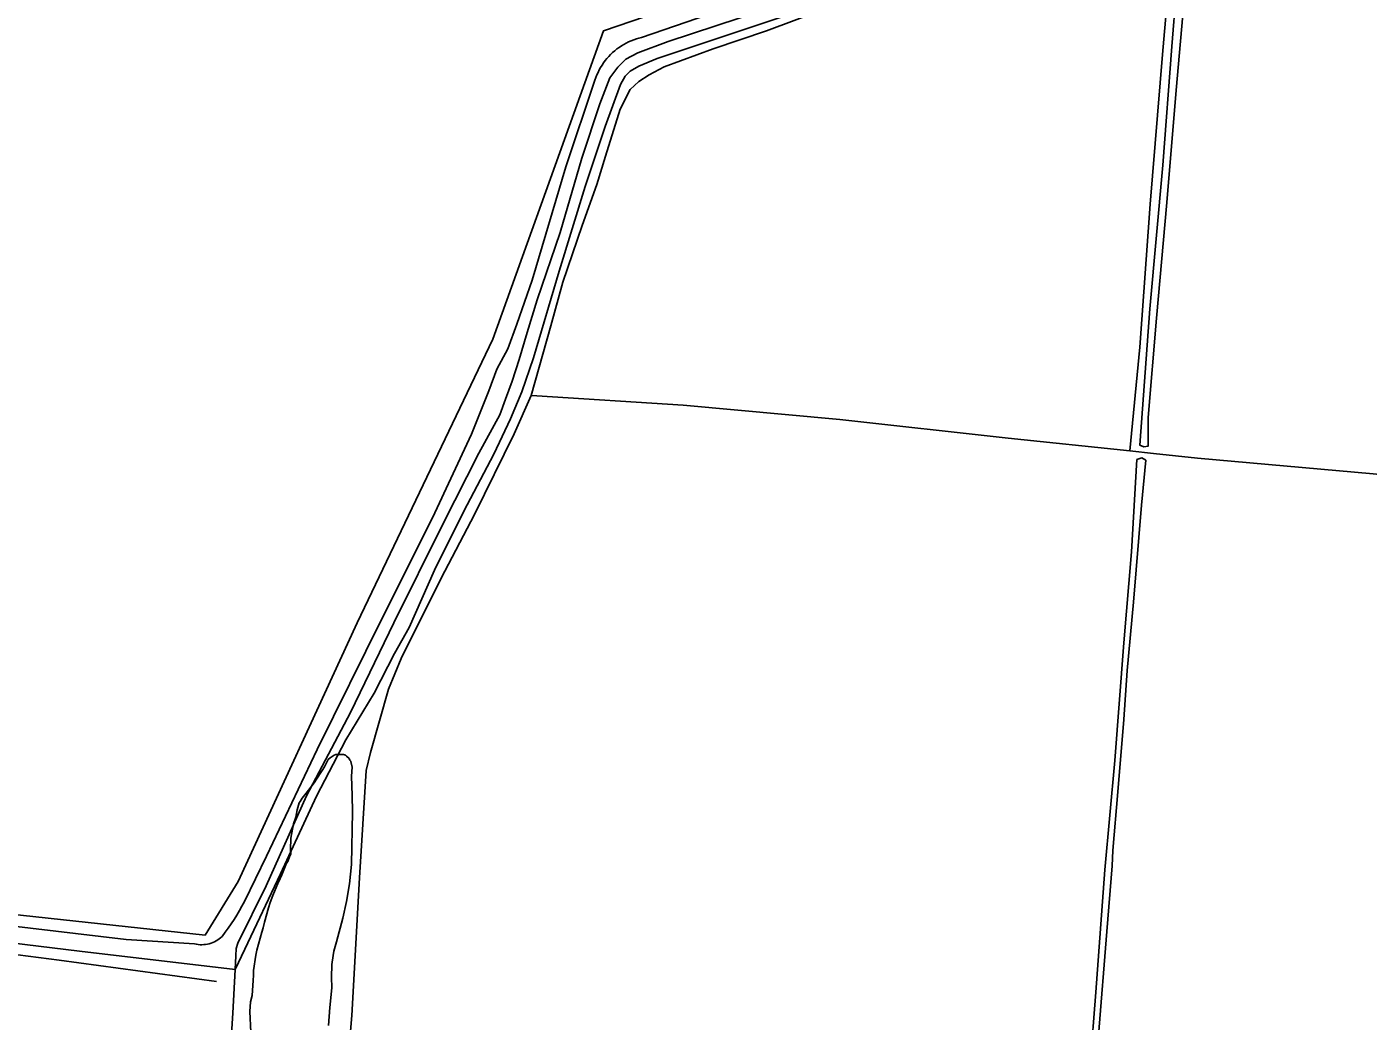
# Model space of a CAD drawing. Extents: x 3445503 to 3483459, y 540493 to 566012.
# Drawn here: x 3451202 to 3453549, y 558757 to 560497 of the extents above; entities that cross this region are included whole.
import ezdxf

# ---------------------------------------------------------------- set-up
doc = ezdxf.new("R2010")
doc.units = 0
for name, color, linetype in [('V-DTCH-CNTR', 7, 'Continuous'), ('V-SITE-VEGE', 7, 'Continuous'), ('V-TOPO-SHOR', 7, 'Continuous')]:
    doc.layers.add(name, color=color, linetype=linetype)

msp = doc.modelspace()

# ---------------------------------------------------------------- linework, layer by layer
at = {"layer": 'V-DTCH-CNTR'}
for points in [[(3453209.5, 560683.1), (3453189.3, 560448.4), (3453167.4, 560186.8), (3453149.5, 559936.3), (3453132.2, 559755)], [(3452433.4, 560532), (3452277.6, 560478.1), (3452272.9, 560477), (3452268.3, 560475.7), (3452263.7, 560474.2), (3452259.2, 560472.4), (3452254.8, 560470.5), (3452250.5, 560468.4), (3452246.2, 560466.1), (3452242.1, 560463.6), (3452238.1, 560461), (3452234.2, 560458.2), (3452230.4, 560455.2), (3452226.8, 560452), (3452223.3, 560448.7), (3452219.9, 560445.2), (3452216.7, 560441.6), (3452213.7, 560437.9), (3452210.9, 560434), (3452208.2, 560430), (3452205.7, 560425.9), (3452203.3, 560421.7), (3452201.2, 560417.3), (3452199.2, 560412.9), (3452197.5, 560408.4), (3452195.9, 560403.9), (3452145, 560252.2), (3452085.7, 560053.5), (3452059.2, 559976.6), (3452043.2, 559933.7), (3452024.4, 559898.2), (3452010.4, 559860.1), (3451979.8, 559784.6), (3451911.5, 559638.1), (3451823.6, 559462.5), (3451709.6, 559232.7), (3451621.2, 559046.1), (3451582.3, 558966.9), (3451578.1, 558958.9), (3451573.7, 558950.9), (3451569, 558943.1), (3451564.2, 558935.4), (3451559.2, 558927.8), (3451554.1, 558920.3), (3451548.7, 558912.9), (3451543.2, 558905.7)], [(3451751.2, 558541), (3451770.1, 558767.3), (3451784, 559008.1), (3451795.2, 559195.8), (3451803, 559227.6), (3451834.6, 559338.4), (3451856.6, 559391.8), (3451927, 559532.7), (3451984.8, 559643.8), (3452054.5, 559784.7), (3452084.3, 559852.2), (3452118.5, 559974), (3452139.5, 560050.1), (3452173.3, 560149.2), (3452199.2, 560221.2), (3452214.3, 560270.4), (3452240.1, 560352.8), (3452257.5, 560387.5), (3452272.7, 560401.3), (3452290.9, 560413.2), (3452317, 560426.9), (3452402.5, 560458.2), (3452496.2, 560489.9), (3452593.2, 560526.1)], [(3454259.4, 559652.8), (3454121.4, 559663.3), (3453850.1, 559687.1), (3453558.1, 559714.8), (3453250.2, 559742.2), (3453173.6, 559750.8), (3453132.2, 559755), (3452918.8, 559777.6), (3452624.7, 559810), (3452350, 559835.2), (3452094, 559851.6), (3452084.3, 559852.2)], [(3451533.8, 558826.6), (3451258.2, 558864.1), (3451058.6, 558889.6), (3450863.2, 558913.8), (3450754.8, 558924.7), (3450743.8, 558924.6), (3450723.8, 558924.3), (3450716.3, 558918.7), (3450713, 558902.1), (3450698.9, 558730.2), (3450688.7, 558518.4), (3450669.9, 558285.1), (3450651.1, 558048.4), (3450644.3, 557940.1), (3450624.4, 557690.9), (3450615.3, 557552.2)], [(3451543.2, 558905.7), (3451540.8, 558903.5), (3451538.2, 558901.5), (3451535.6, 558899.6), (3451532.8, 558897.9), (3451529.9, 558896.4), (3451527, 558895.1), (3451523.9, 558893.9), (3451520.8, 558893), (3451517.7, 558892.2), (3451514.5, 558891.7), (3451511.2, 558891.3), (3451508, 558891.2), (3451504.7, 558891.2), (3451501.5, 558891.5), (3451498.3, 558892), (3451495.1, 558892.6), (3451375.7, 558900.6), (3451163.7, 558925.3)]]:
    msp.add_lwpolyline(points, dxfattribs=at)
at = {"layer": 'V-SITE-VEGE'}
msp.add_lwpolyline([(3451593.5, 558738.4), (3451591.6, 558774.4), (3451593.2, 558791.1), (3451595.7, 558802.1), (3451597.9, 558828.5), (3451598.2, 558837.7), (3451598.1, 558846.1), (3451602.1, 558872.9), (3451604.2, 558881.8), (3451612.6, 558913.1), (3451615.1, 558920.6), (3451617.6, 558930.7), (3451624.7, 558955.8), (3451627.7, 558965.1), (3451631.9, 558977.5), (3451640.8, 558998.2), (3451642.5, 559001.8), (3451647.7, 559013.3), (3451656.2, 559033.6), (3451658.3, 559036.7), (3451661.3, 559045.1), (3451663.4, 559049.9), (3451663.3, 559057.4), (3451663.5, 559077.6), (3451668.4, 559102.7), (3451672.6, 559114.6), (3451674.7, 559127), (3451678, 559139.3), (3451679.7, 559142), (3451683.2, 559147.3), (3451690.5, 559156.6), (3451704.3, 559174.4), (3451708.6, 559181), (3451718.5, 559196.1), (3451722.4, 559202.3), (3451724.5, 559205.8), (3451729.2, 559215.1), (3451732.3, 559218.2), (3451739.7, 559222.7), (3451742.3, 559223.7), (3451750.6, 559224.2), (3451753.3, 559224.2), (3451755.5, 559223.8), (3451759, 559222.6), (3451761.2, 559221.3), (3451765.7, 559216.9), (3451767, 559214.3), (3451768.8, 559212.2), (3451768.8, 559211.7), (3451770.7, 559201.6), (3451769.6, 559185.8), (3451770.9, 559152.4), (3451771.3, 559123.9), (3451770, 559031.6), (3451766, 558997.8), (3451760.8, 558966.9), (3451754.6, 558937.4), (3451743.3, 558896), (3451739.1, 558880.1), (3451737.5, 558872.6), (3451735.5, 558856.8), (3451734.9, 558833.9), (3451735.2, 558816.3), (3451732.5, 558786.4), (3451732.1, 558781.2), (3451729.5, 558749.9)], dxfattribs=at)
at = {"layer": 'V-TOPO-SHOR'}
for points in [[(3450737.1, 559015.9), (3450780.2, 558987.2), (3451513.6, 558908.1), (3451571.2, 559001.5), (3451779.7, 559454.5), (3452017, 559950.7), (3452211.1, 560490), (3453030.8, 560770.4), (3453167.4, 560813.5), (3453217.8, 560978.9), (3453289.7, 561733.9), (3453318.4, 561841.7)], [(3453156.4, 559762), (3453149.3, 559765.4), (3453167.1, 560003.8), (3453189.9, 560255), (3453205.2, 560462.6), (3453213.2, 560557.7)], [(3453156.4, 559762), (3453163.8, 559763.1), (3453164.3, 559813.7), (3453178.9, 559987), (3453196.6, 560189.7), (3453213.2, 560386.3), (3453228, 560558.4)], [(3451566.3, 558848.1), (3451567.1, 558871.5), (3451568, 558884.5), (3451570.6, 558893.7), (3451620.2, 558994.2), (3451691.2, 559151.9), (3451767.8, 559297.2), (3451843.7, 559454.4), (3451929.7, 559626.9), (3451992.5, 559750.9), (3452029.5, 559818.1), (3452039.4, 559845.3), (3452050.9, 559876.9), (3452063.4, 559915.1), (3452077.4, 559962.4), (3452094.5, 560019.6), (3452135.2, 560137.3), (3452172.9, 560267.4), (3452204.2, 560362.2), (3452222, 560408), (3452235.8, 560426.6), (3452250.2, 560440.4), (3452271.2, 560451.5), (3452324.1, 560471.2), (3452531.4, 560539.7)], [(3451566.3, 558848.1), (3451583.2, 558883.6), (3451645.4, 559015.1), (3451708.5, 559151), (3451759.8, 559249.9), (3451809.6, 559331.4), (3451845, 559400.7), (3451870.9, 559446.1), (3451915.1, 559546.5), (3451966.2, 559649.7), (3452019.1, 559749.1), (3452048, 559811.3), (3452068, 559858.2), (3452088.3, 559918.1), (3452133.4, 560069.5), (3452179, 560217.6), (3452213.9, 560322.7), (3452240.5, 560396.3), (3452249, 560410.5), (3452257.6, 560419.3), (3452272.6, 560428.2), (3452305, 560441.7), (3452522, 560514.1)], [(3453052.9, 558554.1), (3453072.5, 558808.1), (3453088.4, 559021.9), (3453105.5, 559213.6), (3453121.6, 559419.4), (3453135, 559578.6), (3453144.1, 559740)], [(3453144.1, 559740), (3453153, 559742.7), (3453160.2, 559738.6), (3453152.1, 559659.9), (3453138.1, 559490.6), (3453127.5, 559371.1), (3453121.6, 559285.3), (3453111.1, 559158.9), (3453102.4, 559056.2), (3453101.2, 559029), (3453091.5, 558914.4), (3453077.2, 558732.4)], [(3450596.8, 557544.3), (3450609.6, 557756.8), (3450630.1, 558040.1), (3450647.6, 558272.1), (3450665.5, 558531.9), (3450685.7, 558834.2), (3450695.1, 558934.3), (3450702, 558943.5), (3450712.6, 558947.7), (3450915, 558926.1), (3451293.7, 558879.7), (3451566.3, 558848.1)], [(3451566.3, 558848.1), (3451562.4, 558771.5), (3451553.8, 558643.6), (3451539.9, 558529), (3451533, 558483.6), (3451532.3, 558479.6), (3451527.2, 558421.7), (3451516.9, 558330.9), (3451504.6, 558169.7), (3451494.5, 558020.6), (3451482.4, 557914.5), (3451480.3, 557846.8), (3451467.3, 557720.6), (3451454.4, 557558.6)]]:
    msp.add_lwpolyline(points, dxfattribs=at)

doc.saveas('drawing.dxf')
